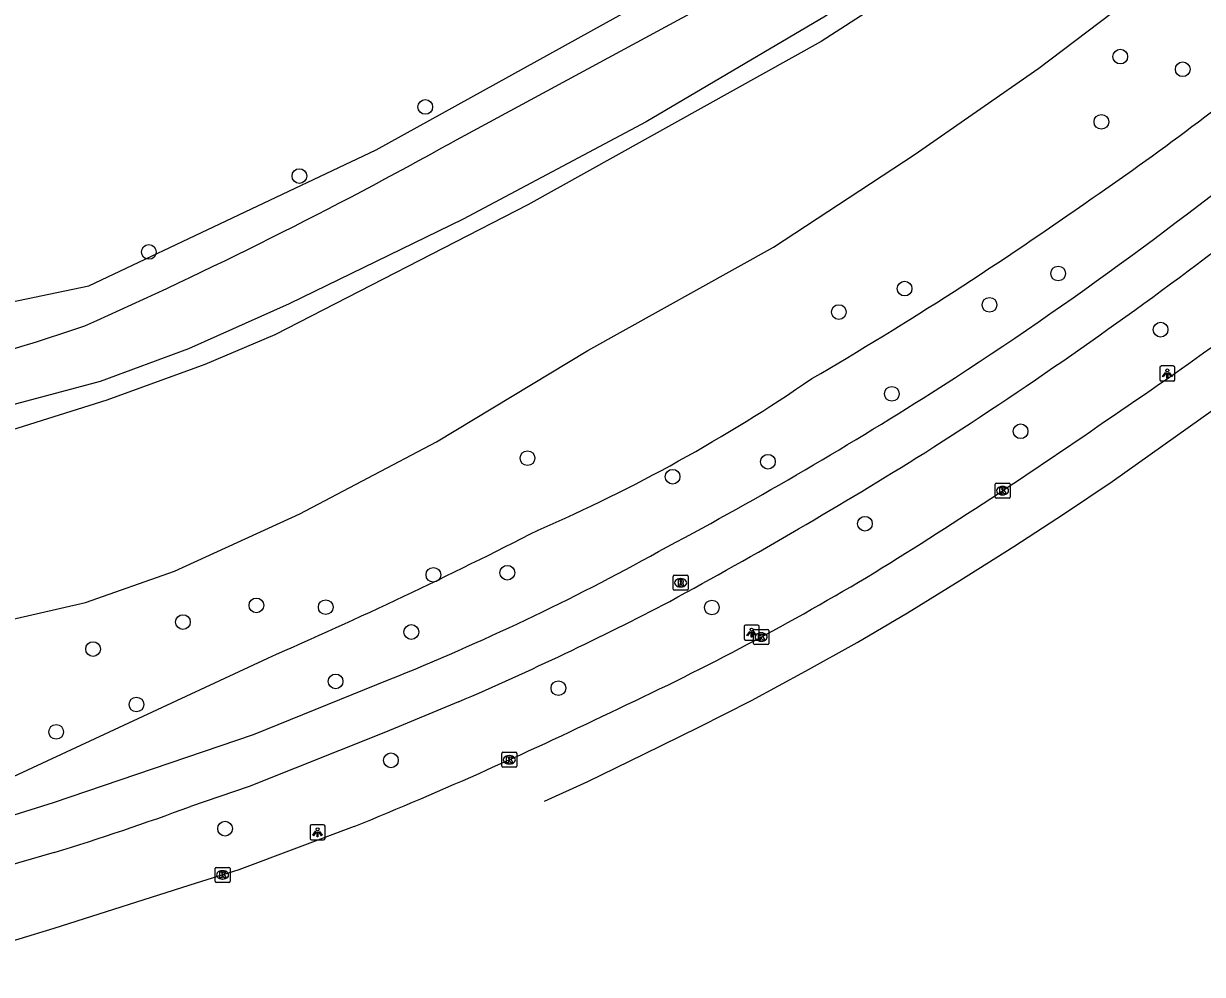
# Model space of a CAD drawing. Extents: x 157793 to 159380, y 380882 to 382313.
# Drawn here: x 158137.7 to 158216, y 380911.9 to 380975 of the extents above; entities that cross this region are included whole.
import ezdxf

# ---------------------------------------------------------------- set-up
doc = ezdxf.new("R2010")
doc.units = 0
for name, color, linetype in [('IMGEO_Berm_groen', 7, 'Continuous'), ('IMGEO_Boom', 7, 'Continuous'), ('IMGEO_Fietspad_gesloten', 7, 'Continuous'), ('IMGEO_Gemengd_bos', 7, 'Continuous'), ('IMGEO_Groenvoorziening', 7, 'Continuous'), ('IMGEO_Kolk', 7, 'Continuous'), ('IMGEO_Lichtpunt', 7, 'Continuous'), ('IMGEO_Rijbaan_regionaal_gesloten', 7, 'Continuous'), ('IMGEO_Rioolput', 7, 'Continuous'), ('IMGEO_Waterloop', 7, 'Continuous')]:
    doc.layers.add(name, color=color, linetype=linetype)

msp = doc.modelspace()

# ---------------------------------------------------------------- linework, layer by layer
at = {"layer": 'IMGEO_Berm_groen'}
msp.add_lwpolyline([(158123.252, 380921.547), (158133.631, 380923.873), (158135.998, 380924.608), (158153.877, 380932.914)], dxfattribs=at)
for centre, radius, start, end in [((158111.297, 381106.44), 172.971, 304.24768, 310.00282), ((158064.541, 381166.888), 249.294, 300.2177, 305.3121), ((158129.165, 381039.961), 107.39, 293.41087, 304.50971), ((158025.166, 381228.146), 322.069, 293.55551, 297.0902)]:
    msp.add_arc(centre, radius, start, end, dxfattribs=at)
at = {"layer": 'IMGEO_Boom'}
for centre in [(158210.5, 380972.85), (158214.648, 380972.011), (158164.332, 380969.511), (158209.247, 380968.517), (158155.973, 380964.919), (158145.972, 380959.878), (158206.376, 380958.449), (158196.174, 380957.447), (158191.806, 380955.886), (158201.813, 380956.369), (158213.178, 380954.72), (158195.324, 380950.459), (158203.876, 380947.971), (158171.125, 380946.186), (158187.096, 380945.949), (158180.761, 380944.953), (158193.539, 380941.829), (158169.785, 380938.579), (158164.875, 380938.439), (158153.117, 380936.409), (158157.724, 380936.292), (158183.372, 380936.269), (158148.238, 380935.302), (158163.409, 380934.643), (158142.27, 380933.51), (158158.378, 380931.361), (158173.181, 380930.913), (158145.151, 380929.829), (158139.819, 380928.012), (158162.056, 380926.123), (158151.035, 380921.586)]:
    msp.add_circle(centre, 0.489, dxfattribs=at)
at = {"layer": 'IMGEO_Fietspad_gesloten'}
for points in [[(158075.036, 380911.907), (158085.739, 380912.934), (158091.095, 380913.244), (158095.729, 380913.635), (158100.397, 380914.221), (158110.784, 380916.017), (158121.906, 380918.362), (158124.023, 380918.907), (158133.324, 380921.363), (158139.638, 380923.323), (158152.935, 380927.828), (158161.933, 380931.483)], [(158166.548, 380930.005), (158161.704, 380927.986), (158152.641, 380924.374), (158148.744, 380923.059)], [(158139.684, 380920.003), (158134.235, 380918.423)]]:
    msp.add_lwpolyline(points, dxfattribs=at)
for centre, radius, start, end in [((158061.311, 381164.107), 253.557, 302.61322, 309.43482), ((158041.565, 381191.213), 290.14, 302.51202, 307.14846), ((158052.096, 381180.521), 272.351, 297.96988, 302.38496), ((158024.617, 381223.74), 326.694, 298.51492, 301.9525), ((158102.151, 381080.473), 160.537, 291.86309, 298.93902), ((158082.663, 381124.5), 211.813, 293.33029, 297.53329), ((158089.223, 381084.56), 172.12, 287.04797, 290.23124)]:
    msp.add_arc(centre, radius, start, end, dxfattribs=at)
at = {"layer": 'IMGEO_Gemengd_bos'}
for points in [[(158077.724, 380949.689), (158117.15, 380951.417), (158135.704, 380956.312), (158141.985, 380957.622), (158161.083, 380966.67), (158182.451, 380978.491), (158196.616, 380987.508)], [(158182.724, 380976.142), (158166.144, 380967.177)]]:
    msp.add_lwpolyline(points, dxfattribs=at)
for centre, radius, start, end in [((158017.178, 381234.778), 306.27, 293.99654, 299.10351), ((158098.192, 381081.652), 133.947, 277.37057, 288.96866)]:
    msp.add_arc(centre, radius, start, end, dxfattribs=at)
at = {"layer": 'IMGEO_Groenvoorziening'}
msp.add_lwpolyline([(158271.458, 381036.66), (158270.493, 381036.936), (158269.191, 381036.83), (158267.448, 381036.163), (158262.407, 381033.518), (158259.251, 381031.42), (158256.036, 381028.769), (158250.077, 381023.586), (158243.378, 381018.052), (158236.933, 381012.36), (158223.407, 381000.213), (158212.491, 380990.777), (158203.316, 380983.871), (158190.917, 380975.525), (158179.004, 380968.512), (158166.85, 380962.06), (158155.302, 380956.432), (158148.616, 380953.456), (158142.751, 380951.274), (158119.398, 380945.055)], dxfattribs=at)
at = {"layer": 'IMGEO_Kolk'}
for p, q in [((158202.257, 380944.528), (158203.109, 380944.528)), ((158202.182, 380943.602), (158202.182, 380944.454)), ((158202.693, 380943.748), (158202.668, 380943.748)), ((158202.67, 380944.308), (158202.695, 380944.308)), ((158203.183, 380944.454), (158203.183, 380943.602)), ((158203.109, 380943.528), (158202.257, 380943.528)), ((158186.145, 380933.884), (158186.145, 380934.736)), ((158186.22, 380934.81), (158187.072, 380934.81)), ((158186.633, 380934.59), (158186.658, 380934.59)), ((158187.146, 380934.736), (158187.146, 380933.884)), ((158187.072, 380933.81), (158186.22, 380933.81)), ((158186.656, 380934.03), (158186.631, 380934.03)), ((158169.417, 380925.734), (158169.417, 380926.586)), ((158169.492, 380926.66), (158170.344, 380926.66)), ((158170.418, 380926.586), (158170.418, 380925.734)), ((158169.928, 380925.88), (158169.903, 380925.88)), ((158169.905, 380926.44), (158169.93, 380926.44)), ((158170.344, 380925.66), (158169.492, 380925.66)), ((158150.369, 380918.088), (158150.369, 380918.94)), ((158150.444, 380919.014), (158151.296, 380919.014)), ((158150.857, 380918.794), (158150.882, 380918.794)), ((158151.37, 380918.94), (158151.37, 380918.088)), ((158151.296, 380918.014), (158150.444, 380918.014)), ((158150.88, 380918.234), (158150.855, 380918.234))]:
    msp.add_line(p, q, dxfattribs=at)
for points in [[(158202.257, 380944.528), (158203.109, 380944.528)], [(158202.182, 380943.602), (158202.182, 380944.454)], [(158202.503, 380944.228), (158202.626, 380944.228), (158202.626, 380944.077), (158202.756, 380944.228), (158202.92, 380944.228), (158202.774, 380944.077), (158202.927, 380943.828), (158202.775, 380943.828), (158202.69, 380943.992), (158202.626, 380943.925), (158202.626, 380943.828), (158202.503, 380943.828), (158202.503, 380944.228)], [(158203.183, 380944.454), (158203.183, 380943.602)], [(158203.109, 380943.528), (158202.257, 380943.528)], [(158186.145, 380933.884), (158186.145, 380934.736)], [(158186.22, 380934.81), (158187.072, 380934.81)], [(158186.466, 380934.51), (158186.589, 380934.51), (158186.589, 380934.359), (158186.719, 380934.51), (158186.883, 380934.51), (158186.737, 380934.359), (158186.89, 380934.11), (158186.738, 380934.11), (158186.653, 380934.274), (158186.589, 380934.207), (158186.589, 380934.11), (158186.466, 380934.11), (158186.466, 380934.51)], [(158187.146, 380934.736), (158187.146, 380933.884)], [(158187.072, 380933.81), (158186.22, 380933.81)], [(158169.417, 380925.734), (158169.417, 380926.586)], [(158169.492, 380926.66), (158170.344, 380926.66)], [(158170.418, 380926.586), (158170.418, 380925.734)], [(158169.738, 380926.36), (158169.861, 380926.36), (158169.861, 380926.209), (158169.991, 380926.36), (158170.155, 380926.36), (158170.009, 380926.209), (158170.162, 380925.96), (158170.01, 380925.96), (158169.925, 380926.124), (158169.861, 380926.057), (158169.861, 380925.96), (158169.738, 380925.96), (158169.738, 380926.36)], [(158170.344, 380925.66), (158169.492, 380925.66)], [(158150.369, 380918.088), (158150.369, 380918.94)], [(158150.444, 380919.014), (158151.296, 380919.014)], [(158150.69, 380918.714), (158150.813, 380918.714), (158150.813, 380918.563), (158150.943, 380918.714), (158151.107, 380918.714), (158150.961, 380918.563), (158151.114, 380918.314), (158150.962, 380918.314), (158150.877, 380918.478), (158150.813, 380918.411), (158150.813, 380918.314), (158150.69, 380918.314), (158150.69, 380918.714)], [(158151.37, 380918.94), (158151.37, 380918.088)], [(158151.296, 380918.014), (158150.444, 380918.014)]]:
    msp.add_lwpolyline(points, dxfattribs=at)
for centre, start, end in [((158202.259, 380944.452), 91.55205, 178.44795), ((158202.259, 380944.452), 91.55205, 178.44795), ((158203.107, 380944.452), 1.55205, 88.44795), ((158203.107, 380944.452), 1.55205, 88.44795), ((158202.259, 380943.604), 181.55205, 268.44795), ((158202.259, 380943.604), 181.55205, 268.44795), ((158203.107, 380943.604), 271.55205, 358.44795), ((158203.107, 380943.604), 271.55205, 358.44795), ((158186.222, 380934.734), 91.55205, 178.44795), ((158186.222, 380934.734), 91.55205, 178.44795), ((158187.07, 380934.734), 1.55205, 88.44795), ((158187.07, 380934.734), 1.55205, 88.44795), ((158186.222, 380933.886), 181.55205, 268.44795), ((158186.222, 380933.886), 181.55205, 268.44795), ((158187.07, 380933.886), 271.55205, 358.44795), ((158187.07, 380933.886), 271.55205, 358.44795), ((158169.494, 380926.584), 91.55205, 178.44795), ((158169.494, 380926.584), 91.55205, 178.44795), ((158170.342, 380926.584), 1.55205, 88.44795), ((158170.342, 380926.584), 1.55205, 88.44795), ((158169.494, 380925.736), 181.55205, 268.44795), ((158169.494, 380925.736), 181.55205, 268.44795), ((158170.342, 380925.736), 271.55205, 358.44795), ((158170.342, 380925.736), 271.55205, 358.44795), ((158150.446, 380918.938), 91.55205, 178.44795), ((158150.446, 380918.938), 91.55205, 178.44795), ((158151.294, 380918.938), 1.55205, 88.44795), ((158151.294, 380918.938), 1.55205, 88.44795), ((158150.446, 380918.09), 181.55205, 268.44795), ((158150.446, 380918.09), 181.55205, 268.44795), ((158151.294, 380918.09), 271.55205, 358.44795), ((158151.294, 380918.09), 271.55205, 358.44795)]:
    msp.add_arc(centre, 0.0765, start, end, dxfattribs=at)
for centre, major_axis, ratio, start_param, end_param in [((158202.669, 380944.028), (-0.387, 0.002), 0.722429, 4.712389, 7.853982), ((158202.694, 380944.028), (-0.39, 0.002), 0.717154, 1.570796, 4.712389), ((158186.632, 380934.31), (-0.387, 0.002), 0.722429, 4.712389, 7.853982), ((158186.657, 380934.31), (-0.39, 0.002), 0.717154, 1.570796, 4.712389), ((158169.904, 380926.16), (-0.387, 0.002), 0.722429, 4.712389, 7.853982), ((158169.929, 380926.16), (-0.39, 0.002), 0.717154, 1.570796, 4.712389), ((158150.856, 380918.514), (-0.387, 0.002), 0.722429, 4.712389, 7.853982), ((158150.881, 380918.514), (-0.39, 0.002), 0.717154, 1.570796, 4.712389)]:
    msp.add_ellipse(centre, major_axis=major_axis, ratio=ratio, start_param=start_param, end_param=end_param, dxfattribs=at)
at = {"layer": 'IMGEO_Lichtpunt'}
for p, q in [((158214.027, 380952.306), (158213.219, 380952.306)), ((158214.027, 380952.306), (158213.219, 380952.306)), ((158213.125, 380952.211), (158213.125, 380951.404)), ((158213.125, 380952.211), (158213.125, 380951.404)), ((158214.121, 380951.404), (158214.121, 380952.211)), ((158214.121, 380951.404), (158214.121, 380952.211)), ((158213.219, 380951.31), (158214.027, 380951.31)), ((158213.219, 380951.31), (158214.027, 380951.31)), ((158186.415, 380935.106), (158185.607, 380935.106)), ((158186.415, 380935.106), (158185.607, 380935.106)), ((158185.513, 380935.011), (158185.513, 380934.204)), ((158185.513, 380935.011), (158185.513, 380934.204)), ((158186.509, 380934.204), (158186.509, 380935.011)), ((158186.509, 380934.204), (158186.509, 380935.011)), ((158185.607, 380934.11), (158186.415, 380934.11)), ((158185.607, 380934.11), (158186.415, 380934.11)), ((158157.582, 380921.839), (158156.774, 380921.839)), ((158157.582, 380921.839), (158156.774, 380921.839)), ((158156.68, 380921.744), (158156.68, 380920.937)), ((158156.68, 380921.744), (158156.68, 380920.937)), ((158157.676, 380920.937), (158157.676, 380921.744)), ((158157.676, 380920.937), (158157.676, 380921.744)), ((158156.774, 380920.843), (158157.582, 380920.843)), ((158156.774, 380920.843), (158157.582, 380920.843))]:
    msp.add_line(p, q, dxfattribs=at)
for points in [[(158213.499, 380951.875), (158213.538, 380951.847), (158213.35, 380951.585), (158213.312, 380951.612), (158213.499, 380951.875)], [(158213.601, 380951.827), (158213.648, 380951.827), (158213.648, 380951.505), (158213.601, 380951.505), (158213.601, 380951.827)], [(158213.711, 380951.847), (158213.749, 380951.874), (158213.936, 380951.612), (158213.897, 380951.584), (158213.711, 380951.847)], [(158185.887, 380934.675), (158185.926, 380934.647), (158185.738, 380934.385), (158185.7, 380934.412), (158185.887, 380934.675)], [(158185.989, 380934.627), (158186.036, 380934.627), (158186.036, 380934.305), (158185.989, 380934.305), (158185.989, 380934.627)], [(158186.099, 380934.647), (158186.137, 380934.674), (158186.324, 380934.412), (158186.285, 380934.384), (158186.099, 380934.647)], [(158157.054, 380921.408), (158157.093, 380921.38), (158156.905, 380921.118), (158156.867, 380921.145), (158157.054, 380921.408)], [(158157.156, 380921.36), (158157.203, 380921.36), (158157.203, 380921.038), (158157.156, 380921.038), (158157.156, 380921.36)], [(158157.266, 380921.38), (158157.304, 380921.407), (158157.491, 380921.145), (158157.452, 380921.117), (158157.266, 380921.38)]]:
    msp.add_lwpolyline(points, dxfattribs=at)
for centre in [(158213.624, 380952.009), (158186.012, 380934.809), (158157.179, 380921.542)]:
    msp.add_circle(centre, 0.0994, dxfattribs=at)
for centre, start, end in [((158213.219, 380952.211), 90, 180), ((158213.219, 380952.211), 90, 180), ((158214.027, 380952.211), 0, 90), ((158214.027, 380952.211), 0, 90), ((158213.219, 380951.404), 180, 270), ((158213.219, 380951.404), 180, 270), ((158214.027, 380951.404), 270, 0), ((158214.027, 380951.404), 270, 360), ((158185.607, 380935.011), 90, 180), ((158185.607, 380935.011), 90, 180), ((158186.415, 380935.011), 0, 90), ((158186.415, 380935.011), 0, 90), ((158185.607, 380934.204), 180, 270), ((158185.607, 380934.204), 180, 270), ((158186.415, 380934.204), 270, 0), ((158186.415, 380934.204), 270, 360), ((158156.774, 380921.744), 90, 180), ((158156.774, 380921.744), 90, 180), ((158157.582, 380921.744), 0, 90), ((158157.582, 380921.744), 0, 90), ((158156.774, 380920.937), 180, 270), ((158156.774, 380920.937), 180, 270), ((158157.582, 380920.937), 270, 0), ((158157.582, 380920.937), 270, 360)]:
    msp.add_arc(centre, 0.0946, start, end, dxfattribs=at)
at = {"layer": 'IMGEO_Rijbaan_regionaal_gesloten'}
for points in [[(158172.256, 380923.407), (158175.122, 380924.727), (158178.856, 380926.542), (158182.516, 380928.322), (158186.008, 380930.09), (158189.586, 380932.051), (158193.034, 380933.941), (158196.367, 380935.924), (158199.843, 380938.064), (158203.426, 380940.325), (158206.79, 380942.517), (158209.963, 380944.634), (158216.697, 380949.415)], [(158159.605, 380921.719), (158151.948, 380918.848), (158149.115, 380917.966), (158139.657, 380914.963), (158130.338, 380912.13)]]:
    msp.add_lwpolyline(points, dxfattribs=at)
for centre, radius, start, end in [((158108.819, 381101.853), 183.305, 303.70147, 309.7973), ((158007.05, 381240.607), 355.291, 301.77629, 304.93942), ((158100.041, 381095.474), 182.962, 294.93825, 300.95433), ((158046.779, 381197.933), 298.369, 292.21866, 295.91662)]:
    msp.add_arc(centre, radius, start, end, dxfattribs=at)
at = {"layer": 'IMGEO_Rioolput'}
for p, q in [((158180.799, 380937.486), (158180.799, 380938.338)), ((158180.874, 380938.412), (158181.726, 380938.412)), ((158181.8, 380938.338), (158181.8, 380937.486)), ((158181.31, 380937.632), (158181.285, 380937.632)), ((158181.287, 380938.192), (158181.312, 380938.192)), ((158181.726, 380937.412), (158180.874, 380937.412))]:
    msp.add_line(p, q, dxfattribs=at)
for points in [[(158180.799, 380937.486), (158180.799, 380938.338)], [(158180.874, 380938.412), (158181.726, 380938.412)], [(158181.8, 380938.338), (158181.8, 380937.486)], [(158181.388, 380938.11), (158181.136, 380938.112), (158181.136, 380937.712)], [(158181.136, 380937.712), (158181.26, 380937.712), (158181.26, 380937.874), (158181.271, 380937.874)], [(158181.314, 380938.031), (158181.26, 380938.031), (158181.26, 380937.95)], [(158181.26, 380937.95), (158181.312, 380937.95)], [(158181.318, 380937.845), (158181.389, 380937.712), (158181.529, 380937.712), (158181.464, 380937.838)], [(158181.726, 380937.412), (158180.874, 380937.412)]]:
    msp.add_lwpolyline(points, dxfattribs=at)
for centre, radius, start, end in [((158180.876, 380938.336), 0.0765, 91.55205, 178.44795), ((158180.876, 380938.336), 0.0765, 91.55205, 178.44795), ((158181.724, 380938.336), 0.0765, 1.55205, 88.44795), ((158181.724, 380938.336), 0.0765, 1.55205, 88.44795), ((158180.876, 380937.488), 0.0765, 181.55205, 268.44795), ((158180.876, 380937.488), 0.0765, 181.55205, 268.44795), ((158181.27, 380937.821), 0.0533, 26.02933, 88.69889), ((158181.296, 380938.139), 0.19, 274.7715, 282.96867), ((158181.32, 380937.935), 0.0964, 77.00612, 93.18647), ((158181.334, 380937.992), 0.0378, 276.66336, 79.67722), ((158181.387, 380938), 0.109, 350.36119, 89.41601), ((158181.385, 380938), 0.112, 277.58423, 350.98172), ((158181.369, 380937.785), 0.108, 29.51342, 73.79051), ((158181.724, 380937.488), 0.0765, 271.55205, 358.44795), ((158181.724, 380937.488), 0.0765, 271.55205, 358.44795)]:
    msp.add_arc(centre, radius, start, end, dxfattribs=at)
for centre, major_axis, ratio, start_param, end_param in [((158181.286, 380937.912), (-0.387, 0.002), 0.722429, 4.712389, 7.853982), ((158181.311, 380937.912), (-0.39, 0.002), 0.717154, 1.570796, 4.712389)]:
    msp.add_ellipse(centre, major_axis=major_axis, ratio=ratio, start_param=start_param, end_param=end_param, dxfattribs=at)
at = {"layer": 'IMGEO_Waterloop'}
for points in [[(158136.853, 380935.482), (158141.776, 380936.608), (158147.67, 380938.685), (158155.995, 380942.493), (158165.082, 380947.267), (158175.125, 380953.328), (158187.458, 380960.192), (158196.806, 380966.327), (158205.084, 380972.073), (158215.657, 380980.087), (158225.123, 380987.749), (158229.624, 380992.227), (158233.19, 380995.185), (158239.068, 380999.395), (158246.448, 381005.529), (158256.43, 381014.389), (158268.627, 381025.096), (158267.946, 381025.809), (158273.091, 381032.165)], [(158261.03, 381028.554), (158250.954, 381022.323), (158229.749, 381004.027), (158219.625, 380995.025), (158215.648, 380991.572), (158208.499, 380986.232), (158199.847, 380979.797), (158190.634, 380973.857), (158171.137, 380963.007), (158154.346, 380954.381), (158149.694, 380952.409), (158143.186, 380950.032), (158136.058, 380947.797)]]:
    msp.add_lwpolyline(points, dxfattribs=at)

doc.saveas('drawing.dxf')
